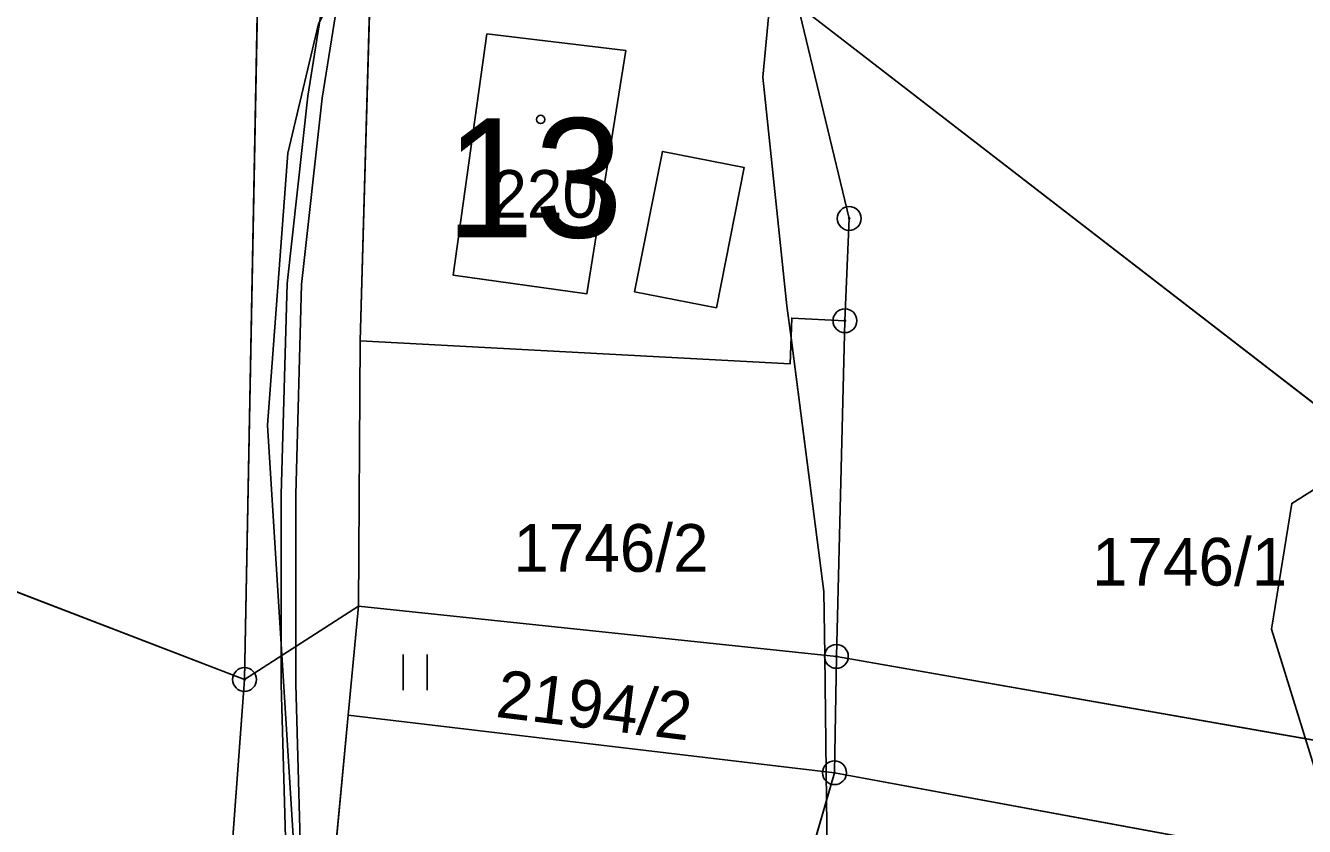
# Model space of a CAD drawing. Extents: x -706130 to -698555, y -971544 to -967260.
# Drawn here: x -703393.8 to -703340.2, y -970888.3 to -970854.7 of the extents above; entities that cross this region are included whole.
import ezdxf

# ---------------------------------------------------------------- set-up
doc = ezdxf.new("R2010")
doc.units = 0
for name, color, linetype in [('_Doplněk budov pro zastavěnost', 7, 'Continuous'), ('BPEJ hranice S', 7, 'Continuous'), ('BPEJ I-II trida ochrany S', 7, 'Continuous'), ('Hranice intravilán', 7, 'Continuous'), ('KN_Budovy', 7, 'Continuous'), ('KN_Budovy_cisla_domovni', 7, 'Continuous'), ('KN_Hranice_parcel', 7, 'Continuous'), ('KN_Hranice_parcel_vnitrni_kresba', 7, 'Continuous'), ('KN_Parcelni cisla', 7, 'Continuous'), ('KN_Polygon parcely', 7, 'Continuous'), ('KN_POZEMKY_13_ZASTAVENA PLOCHA', 7, 'Continuous'), ('KN_POZEMKY_14_OSTATNI PLOCHA', 7, 'Continuous'), ('KN_POZEMKY_2_ORNA PUDA', 7, 'Continuous'), ('KN_POZEMKY_7_TTP', 7, 'Continuous'), ('KN_VYUZITI_17_ostatni plocha_ostatni komunikace', 7, 'Continuous'), ('KN_Věcná břemena k části', 7, 'Continuous'), ('KN_Značky bodu BP', 7, 'Continuous'), ('KN_Značky budov', 7, 'Continuous'), ('KN_Značky kultur', 7, 'Continuous'), ('Plochy smíšené nezastavěného území všeobecné S', 7, 'Continuous'), ('Plochy smíšené obytné venkovské S', 7, 'Continuous'), ('Plochy verejnych prostranstvi - komunikace ostatni S', 7, 'Continuous'), ('Plochy zemědělské všeobecné CELEK S', 7, 'Continuous'), ('Regulační bloky v krajině S', 7, 'Continuous'), ('Regulační bloky zastavěné S', 7, 'Continuous'), ('Trasy turistické N', 7, 'Continuous'), ('VÝŠKOPIS_vrstevnice hlavní', 7, 'Continuous'), ('VÝŠKOPIS_vrstevnice zesílená', 7, 'Continuous'), ('Zastavene uzemi N', 7, 'Continuous'), ('Zastavene uzemi plochy N', 7, 'Continuous')]:
    doc.layers.add(name, color=color, linetype=linetype)

msp = doc.modelspace()

# ---------------------------------------------------------------- linework, layer by layer
at = {"layer": '_Doplněk budov pro zastavěnost'}
msp.add_lwpolyline([(-703364.824, -970866.532), (-703363.661, -970860.646), (-703367.095, -970859.968), (-703368.258, -970865.854), (-703364.824, -970866.532)], dxfattribs=at)
at = {"layer": 'BPEJ hranice S'}
for points in [[(-703358.799, -970812.528), (-703359.389, -970819.602), (-703359.978, -970825.732), (-703360.378, -970829.958), (-703360.863, -970835.097), (-703362.538, -970853.138), (-703362.883, -970856.857), (-703361.876, -970866.443), (-703361.701, -970867.794), (-703360.319, -970878.43), (-703360.286, -970881.098), (-703360.224, -970885.989), (-703360.209, -970887.166), (-703360.145, -970892.16), (-703364.215, -970904.554), (-703366.776, -970909.896), (-703368.33, -970913.141), (-703368.705, -970914.097), (-703373.463, -970926.243), (-703376.472, -970940.054), (-703377.102, -970944.148), (-703379.613, -970960.46), (-703382.492, -970993.969), (-703382.492, -970993.97)], [(-703373.463, -970926.243), (-703368.705, -970914.097), (-703368.33, -970913.141), (-703366.776, -970909.896), (-703364.215, -970904.554), (-703360.145, -970892.16), (-703360.209, -970887.166), (-703360.224, -970885.989), (-703360.286, -970881.098), (-703360.319, -970878.43), (-703361.701, -970867.794), (-703361.876, -970866.443), (-703362.883, -970856.857), (-703362.538, -970853.138)]]:
    msp.add_lwpolyline(points, dxfattribs=at)
at = {"layer": 'BPEJ I-II trida ochrany S'}
for p, q in [((-703384.61, -970882.12), (-703384, -970850.23)), ((-703379.76, -970867.92), (-703379.84, -970879.04)), ((-703361.74, -970868.88), (-703379.76, -970867.92)), ((-703361.701, -970867.798), (-703361.74, -970868.88)), ((-703379.84, -970879.04), (-703380.27, -970883.61)), ((-703360.286, -970881.099), (-703360.286, -970881.098)), ((-703360.224, -970885.989), (-703360.286, -970881.099)), ((-703385.88, -970899.31), (-703384.61, -970882.12)), ((-703380.27, -970883.61), (-703381.63, -970898.17)), ((-703360.224, -970885.989), (-703360.224, -970885.989))]:
    msp.add_line(p, q, dxfattribs=at)
for points in [[(-703360.286, -970881.098), (-703360.319, -970878.43), (-703361.701, -970867.798)], [(-703360.209, -970887.169), (-703360.209, -970887.166), (-703360.224, -970885.989)], [(-703366.773, -970909.891), (-703364.215, -970904.554), (-703360.145, -970892.16), (-703360.209, -970887.169)]]:
    msp.add_lwpolyline(points, dxfattribs=at)
at = {"layer": 'Hranice intravilán'}
msp.add_lwpolyline([(-703437.55, -970805.26), (-703391.24, -970820.46), (-703385.16, -970822.61), (-703382.36, -970823.46), (-703375.23, -970825.61), (-703375.43, -970827.86), (-703384, -970850.23), (-703384.61, -970882.12), (-703379.84, -970879.04), (-703359.8, -970881.15), (-703325.48, -970887.18), (-703322.73, -970883.71), (-703361.41, -970853.84), (-703372.11, -970847.25), (-703370.59, -970828.85), (-703368.88, -970798.82)], dxfattribs=at)
at = {"layer": 'KN_Budovy'}
msp.add_lwpolyline([(-703374.45, -970855.04), (-703375.86, -970865.16), (-703370.26, -970865.94), (-703368.63, -970855.73)], close=True, dxfattribs=at)
at = {"layer": 'KN_Hranice_parcel'}
for p, q in [((-703379.28, -970850.79), (-703379.76, -970867.92)), ((-703359.44, -970867.07), (-703359.8, -970881.15)), ((-703379.76, -970867.92), (-703379.84, -970879.04)), ((-703380.27, -970883.61), (-703379.84, -970879.04)), ((-703379.84, -970879.04), (-703359.8, -970881.15)), ((-703359.8, -970881.15), (-703359.88, -970886.03)), ((-703325.48, -970887.18), (-703359.8, -970881.15)), ((-703359.88, -970886.03), (-703380.27, -970883.61)), ((-703368.03, -970914.24), (-703359.88, -970886.03)), ((-703359.88, -970886.03), (-703324.83, -970892.5))]:
    msp.add_line(p, q, dxfattribs=at)
for points in [[(-703384.61, -970882.12), (-703384, -970850.23), (-703375.43, -970827.86), (-703375.23, -970825.61)], [(-703359.44, -970867.07), (-703359.26, -970862.78), (-703361.41, -970853.84)], [(-703361.41, -970853.84), (-703322.73, -970883.71), (-703325.48, -970887.18)], [(-703384.61, -970882.12), (-703415.26, -970870.34), (-703425.73, -970858.68)], [(-703379.76, -970867.92), (-703361.74, -970868.88), (-703361.67, -970866.96), (-703359.44, -970867.07)], [(-703381.6, -970916.74), (-703385.88, -970899.31), (-703384.61, -970882.12)], [(-703380.27, -970883.61), (-703381.63, -970898.17), (-703378.33, -970912.06)]]:
    msp.add_lwpolyline(points, dxfattribs=at)
at = {"layer": 'KN_Hranice_parcel_vnitrni_kresba'}
for p, q in [((-703374.45, -970855.04), (-703375.86, -970865.16)), ((-703374.45, -970855.04), (-703368.63, -970855.73)), ((-703368.63, -970855.73), (-703370.26, -970865.94)), ((-703370.26, -970865.94), (-703375.86, -970865.16))]:
    msp.add_line(p, q, dxfattribs=at)
at = {"layer": 'KN_Polygon parcely'}
for points in [[(-703376.78, -970917.94), (-703378.33, -970912.06), (-703381.63, -970898.17), (-703380.27, -970883.61), (-703379.84, -970879.04), (-703379.76, -970867.92), (-703379.28, -970850.79), (-703370.59, -970828.85), (-703368.88, -970798.82), (-703369.35, -970794.38), (-703372.05, -970774.7), (-703378.26, -970759.04), (-703387.25, -970738.06), (-703392.36, -970726.14), (-703398.33, -970712.21), (-703399.89, -970695.15), (-703401.39, -970678.73), (-703404.93, -970671.23), (-703416.95, -970645.24), (-703428.02, -970606.74)], [(-703374.44, -970815.92), (-703374.5, -970816.84), (-703374.58, -970818.1), (-703374.79, -970820.56), (-703375.23, -970825.61), (-703375.43, -970827.86), (-703384, -970850.23), (-703384.61, -970882.12), (-703385.88, -970899.31), (-703381.6, -970916.74), (-703381.44, -970919.86), (-703382.11, -970937.93), (-703388.71, -970960.49), (-703392.04, -970989.52), (-703392.54, -970993.91), (-703386.57, -970993.95), (-703386.32, -970992.67), (-703381.79, -970969.53), (-703376.74, -970936.32), (-703376.78, -970917.94)]]:
    msp.add_lwpolyline(points, dxfattribs=at)
for points in [[(-703218.77, -970874.45), (-703221.56, -970864.95), (-703246.9, -970836.79), (-703252.48, -970822.52), (-703251.36, -970811.71), (-703338.12, -970775.63), (-703354.08, -970769.21), (-703356.16, -970787.98), (-703355, -970796.22), (-703358.84, -970830.72), (-703361.41, -970853.84), (-703322.73, -970883.71), (-703325.48, -970887.18), (-703311.29, -970891.69), (-703283.26, -970899.43), (-703218.04, -970912.72)], [(-703425.73, -970858.68), (-703415.26, -970870.34), (-703384.61, -970882.12), (-703384, -970850.23), (-703375.43, -970827.86), (-703375.23, -970825.61), (-703382.36, -970823.46), (-703388.15, -970825.71), (-703402.39, -970829.19), (-703411.87, -970830.14)], [(-703379.28, -970850.79), (-703379.76, -970867.92), (-703361.74, -970868.88), (-703361.67, -970866.96), (-703359.44, -970867.07), (-703359.26, -970862.78), (-703361.41, -970853.84), (-703365.99, -970850.99)], [(-703359.8, -970881.15), (-703325.48, -970887.18), (-703322.73, -970883.71), (-703361.41, -970853.84), (-703359.26, -970862.78), (-703359.44, -970867.07)], [(-703442.41, -970887.6), (-703444.01, -970890.5), (-703381.6, -970916.74), (-703385.88, -970899.31), (-703384.61, -970882.12), (-703415.26, -970870.34), (-703425.73, -970858.68), (-703427.86, -970863.06), (-703439.8, -970887.64)], [(-703379.76, -970867.92), (-703379.84, -970879.04), (-703359.8, -970881.15), (-703359.44, -970867.07), (-703361.67, -970866.96), (-703361.74, -970868.88)], [(-703359.88, -970886.03), (-703359.8, -970881.15), (-703379.84, -970879.04), (-703380.27, -970883.61)], [(-703218.04, -970912.72), (-703283.26, -970899.43), (-703311.29, -970891.69), (-703325.48, -970887.18), (-703359.8, -970881.15), (-703359.88, -970886.03), (-703324.83, -970892.5), (-703284.24, -970903.8), (-703278.74, -970905.1), (-703214.33, -970918.84)], [(-703380.27, -970883.61), (-703381.63, -970898.17), (-703378.33, -970912.06), (-703368.03, -970914.24), (-703359.88, -970886.03)], [(-703116.04, -971013.3), (-703138.08, -970996.69), (-703146.34, -970990.21), (-703188.87, -970951.52), (-703214.33, -970918.84), (-703278.74, -970905.1), (-703284.24, -970903.8), (-703324.83, -970892.5), (-703359.88, -970886.03), (-703368.03, -970914.24), (-703318.27, -970925.22), (-703314.92, -970997.75), (-703213.28, -970989.07), (-703155.48, -971008.55), (-703136.46, -971016.54), (-703118.51, -971025.64)]]:
    msp.add_lwpolyline(points, close=True, dxfattribs=at)
at = {"layer": 'KN_POZEMKY_13_ZASTAVENA PLOCHA'}
for p, q in [((-703379.76, -970867.92), (-703379.28, -970850.79)), ((-703361.41, -970853.84), (-703359.26, -970862.78)), ((-703359.26, -970862.78), (-703359.44, -970867.07)), ((-703361.67, -970866.96), (-703361.74, -970868.88)), ((-703359.44, -970867.07), (-703361.67, -970866.96)), ((-703361.74, -970868.88), (-703379.76, -970867.92))]:
    msp.add_line(p, q, dxfattribs=at)
at = {"layer": 'KN_POZEMKY_14_OSTATNI PLOCHA'}
for p, q in [((-703384.61, -970882.12), (-703384, -970850.23)), ((-703379.28, -970850.79), (-703379.76, -970867.92)), ((-703379.76, -970867.92), (-703379.84, -970879.04)), ((-703379.84, -970879.04), (-703380.27, -970883.61)), ((-703385.88, -970899.31), (-703384.61, -970882.12)), ((-703380.27, -970883.61), (-703381.63, -970898.17))]:
    msp.add_line(p, q, dxfattribs=at)
at = {"layer": 'KN_POZEMKY_2_ORNA PUDA'}
for p, q in [((-703359.26, -970862.78), (-703361.41, -970853.84)), ((-703361.41, -970853.84), (-703322.73, -970883.71)), ((-703359.44, -970867.07), (-703359.26, -970862.78)), ((-703361.74, -970868.88), (-703361.67, -970866.96)), ((-703361.67, -970866.96), (-703359.44, -970867.07)), ((-703359.8, -970881.15), (-703359.44, -970867.07)), ((-703359.44, -970867.07), (-703359.8, -970881.15)), ((-703379.84, -970879.04), (-703379.76, -970867.92)), ((-703379.76, -970867.92), (-703361.74, -970868.88)), ((-703359.8, -970881.15), (-703379.84, -970879.04)), ((-703325.48, -970887.18), (-703359.8, -970881.15))]:
    msp.add_line(p, q, dxfattribs=at)
at = {"layer": 'KN_POZEMKY_7_TTP'}
for p, q in [((-703384, -970850.23), (-703384.61, -970882.12)), ((-703322.73, -970883.71), (-703361.41, -970853.84)), ((-703415.26, -970870.34), (-703384.61, -970882.12)), ((-703384.61, -970882.12), (-703415.26, -970870.34)), ((-703380.27, -970883.61), (-703379.84, -970879.04)), ((-703379.84, -970879.04), (-703359.8, -970881.15)), ((-703359.8, -970881.15), (-703359.88, -970886.03)), ((-703359.88, -970886.03), (-703359.8, -970881.15)), ((-703359.8, -970881.15), (-703325.48, -970887.18)), ((-703384.61, -970882.12), (-703385.88, -970899.31)), ((-703381.63, -970898.17), (-703380.27, -970883.61)), ((-703359.88, -970886.03), (-703380.27, -970883.61)), ((-703380.27, -970883.61), (-703359.88, -970886.03)), ((-703359.88, -970886.03), (-703368.03, -970914.24)), ((-703368.03, -970914.24), (-703359.88, -970886.03)), ((-703324.83, -970892.5), (-703359.88, -970886.03)), ((-703359.88, -970886.03), (-703324.83, -970892.5))]:
    msp.add_line(p, q, dxfattribs=at)
at = {"layer": 'KN_VYUZITI_17_ostatni plocha_ostatni komunikace'}
for p, q in [((-703384.61, -970882.12), (-703384, -970850.23)), ((-703379.28, -970850.79), (-703379.76, -970867.92)), ((-703379.76, -970867.92), (-703379.84, -970879.04)), ((-703379.84, -970879.04), (-703380.27, -970883.61)), ((-703385.88, -970899.31), (-703384.61, -970882.12)), ((-703380.27, -970883.61), (-703381.63, -970898.17))]:
    msp.add_line(p, q, dxfattribs=at)
at = {"layer": 'KN_Věcná břemena k části'}
msp.add_lwpolyline([(-703380.63, -970849.27), (-703381.96, -970857.65), (-703382.82, -970865.51), (-703383.07, -970874.36), (-703383.07, -970882.32), (-703382.55, -970901.12), (-703381.45, -970908.67), (-703380.56, -970911.96), (-703379.16, -970914.04), (-703378, -970914.8), (-703377.57, -970914.93), (-703377.76, -970914.23), (-703378.72, -970913.6), (-703380, -970911.7), (-703380.85, -970908.55), (-703381.95, -970901.06), (-703382.46, -970882.32), (-703382.46, -970874.36), (-703382.22, -970865.55), (-703381.36, -970857.73), (-703380.03, -970849.41)], dxfattribs=at)
at = {"layer": 'KN_Značky bodu BP'}
for centre, radius in [((-703359.26, -970862.78), 0.5), ((-703359.26, -970862.78), 0.0303), ((-703359.44, -970867.07), 0.5), ((-703359.44, -970867.07), 0.0303), ((-703359.8, -970881.15), 0.5), ((-703359.8, -970881.15), 0.0303), ((-703384.61, -970882.12), 0.5), ((-703384.61, -970882.12), 0.0303), ((-703359.88, -970886.03), 0.5), ((-703359.88, -970886.03), 0.0303)]:
    msp.add_circle(centre, radius, dxfattribs=at)
at = {"layer": 'KN_Značky budov'}
msp.add_circle((-703372.197, -970858.629), 0.175, dxfattribs=at)
at = {"layer": 'KN_Značky kultur'}
for p, q in [((-703377.961, -970882.57), (-703377.961, -970881.07)), ((-703376.96, -970882.57), (-703376.96, -970881.07))]:
    msp.add_line(p, q, dxfattribs=at)
at = {"layer": 'Plochy smíšené nezastavěného území všeobecné S'}
for p, q in [((-703384.61, -970882.12), (-703384, -970850.23)), ((-703385.88, -970899.31), (-703384.61, -970882.12))]:
    msp.add_line(p, q, dxfattribs=at)
at = {"layer": 'Plochy smíšené obytné venkovské S'}
for p, q in [((-703379.28, -970850.79), (-703379.76, -970867.92)), ((-703359.8, -970881.15), (-703359.44, -970867.07)), ((-703379.76, -970867.92), (-703379.84, -970879.04)), ((-703379.84, -970879.04), (-703380.27, -970883.61)), ((-703359.88, -970886.03), (-703359.8, -970881.15)), ((-703380.27, -970883.61), (-703381.63, -970898.17)), ((-703368.03, -970914.24), (-703359.88, -970886.03))]:
    msp.add_line(p, q, dxfattribs=at)
msp.add_lwpolyline([(-703359.44, -970867.07), (-703359.26, -970862.78), (-703361.41, -970853.84)], dxfattribs=at)
at = {"layer": 'Plochy verejnych prostranstvi - komunikace ostatni S'}
for points in [[(-703375.23, -970825.61), (-703375.43, -970827.86), (-703384, -970850.23), (-703384.61, -970882.12), (-703385.88, -970899.31), (-703381.6, -970916.74), (-703381.44, -970919.86), (-703382.11, -970937.93), (-703388.71, -970960.49), (-703392.04, -970989.52)], [(-703376.78, -970917.94), (-703378.33, -970912.06), (-703381.63, -970898.17), (-703380.27, -970883.61), (-703379.84, -970879.04), (-703379.76, -970867.92), (-703379.28, -970850.79), (-703370.59, -970828.85)]]:
    msp.add_lwpolyline(points, dxfattribs=at)
at = {"layer": 'Plochy zemědělské všeobecné CELEK S'}
for p, q in [((-703361.41, -970853.84), (-703359.26, -970862.78)), ((-703359.26, -970862.78), (-703359.44, -970867.07)), ((-703359.44, -970867.07), (-703359.8, -970881.15)), ((-703359.8, -970881.15), (-703359.88, -970886.03)), ((-703359.88, -970886.03), (-703368.03, -970914.24))]:
    msp.add_line(p, q, dxfattribs=at)
at = {"layer": 'Regulační bloky v krajině S'}
for p, q in [((-703384.61, -970882.12), (-703384, -970850.23)), ((-703361.41, -970853.84), (-703359.26, -970862.78)), ((-703359.26, -970862.78), (-703359.44, -970867.07)), ((-703359.44, -970867.07), (-703359.8, -970881.15)), ((-703359.8, -970881.15), (-703359.88, -970886.03)), ((-703385.88, -970899.31), (-703384.61, -970882.12)), ((-703359.88, -970886.03), (-703368.03, -970914.24))]:
    msp.add_line(p, q, dxfattribs=at)
at = {"layer": 'Regulační bloky zastavěné S'}
for p, q in [((-703379.28, -970850.79), (-703379.76, -970867.92)), ((-703359.8, -970881.15), (-703359.44, -970867.07)), ((-703379.76, -970867.92), (-703379.84, -970879.04)), ((-703379.84, -970879.04), (-703380.27, -970883.61)), ((-703359.88, -970886.03), (-703359.8, -970881.15)), ((-703380.27, -970883.61), (-703381.63, -970898.17)), ((-703368.03, -970914.24), (-703359.88, -970886.03))]:
    msp.add_line(p, q, dxfattribs=at)
for points in [[(-703375.23, -970825.61), (-703375.43, -970827.86), (-703384, -970850.23), (-703384.61, -970882.12), (-703385.88, -970899.31), (-703381.6, -970916.74), (-703381.44, -970919.86), (-703382.11, -970937.93), (-703388.71, -970960.49), (-703392.04, -970989.52)], [(-703376.78, -970917.94), (-703378.33, -970912.06), (-703381.63, -970898.17), (-703380.27, -970883.61), (-703379.84, -970879.04), (-703379.76, -970867.92), (-703379.28, -970850.79), (-703370.59, -970828.85)], [(-703359.44, -970867.07), (-703359.26, -970862.78), (-703361.41, -970853.84)]]:
    msp.add_lwpolyline(points, dxfattribs=at)
at = {"layer": 'Trasy turistické N'}
msp.add_lwpolyline([(-703428.02, -970606.74), (-703416.95, -970645.24), (-703404.93, -970671.23), (-703401.39, -970678.73), (-703398.33, -970712.21), (-703387.25, -970738.06), (-703378.26, -970759.04), (-703372.05, -970774.7), (-703368.88, -970798.82), (-703370.59, -970828.85), (-703379.28, -970850.79), (-703379.76, -970867.92), (-703379.84, -970879.04), (-703380.27, -970883.61), (-703381.63, -970898.17), (-703378.33, -970912.06), (-703376.78, -970917.94), (-703376.74, -970936.32), (-703381.79, -970969.53), (-703386.32, -970992.67), (-703386.57, -970993.95)], dxfattribs=at)
at = {"layer": 'VÝŠKOPIS_vrstevnice hlavní'}
msp.add_lwpolyline([(-703302.614, -970875.73), (-703309.176, -970876.729), (-703328.865, -970871.164), (-703335.713, -970871.592), (-703340.707, -970874.731), (-703341.563, -970880.01), (-703338.281, -970890.568), (-703332.146, -970903.408), (-703328.437, -970916.248), (-703326.44, -970930.515), (-703327.581, -970938.79), (-703331.148, -970946.495), (-703334.857, -970951.345), (-703338.281, -970954.626), (-703344.844, -970958.764), (-703362.536, -970965.184), (-703367.672, -970967.895), (-703373.521, -970975.029), (-703375.376, -970978.88)], dxfattribs=at)
at = {"layer": 'VÝŠKOPIS_vrstevnice zesílená'}
msp.add_lwpolyline([(-703359.111, -970805.821), (-703358.54, -970817.235), (-703359.539, -970822.942), (-703363.249, -970830.218), (-703376.66, -970844.913), (-703381.511, -970854.615), (-703382.794, -970860.036), (-703383.65, -970871.45), (-703381.511, -970905.691), (-703383.508, -970914.108), (-703388.502, -970919.244), (-703394.636, -970919.815)], dxfattribs=at)
at = {"layer": 'Zastavene uzemi N'}
msp.add_lwpolyline([(-703437.55, -970805.26), (-703391.24, -970820.46), (-703385.16, -970822.61), (-703382.36, -970823.46), (-703375.23, -970825.61), (-703375.43, -970827.86), (-703384, -970850.23), (-703384.61, -970882.12), (-703385.88, -970899.31), (-703381.6, -970916.74), (-703381.44, -970919.86), (-703382.11, -970937.93), (-703384.839, -970947.259), (-703348.179, -970954.542), (-703343.15, -970919.73), (-703368.03, -970914.24), (-703359.88, -970886.03), (-703359.8, -970881.15), (-703359.44, -970867.07), (-703359.26, -970862.78), (-703361.41, -970853.84), (-703358.84, -970830.72), (-703369.06, -970825.66), (-703364.689, -970816.507)], dxfattribs=at)
at = {"layer": 'Zastavene uzemi plochy N'}
for points in [[(-703437.55, -970805.26), (-703391.24, -970820.46), (-703385.16, -970822.61), (-703382.36, -970823.46), (-703375.23, -970825.61), (-703375.43, -970827.86), (-703384, -970850.23), (-703384.61, -970882.12), (-703385.88, -970899.31), (-703381.6, -970916.74), (-703381.44, -970919.86), (-703382.11, -970937.93), (-703384.839, -970947.259)], [(-703384.839, -970947.259), (-703348.179, -970954.542), (-703343.15, -970919.73), (-703368.03, -970914.24), (-703359.88, -970886.03), (-703359.8, -970881.15), (-703359.44, -970867.07), (-703359.26, -970862.78), (-703361.41, -970853.84), (-703358.84, -970830.72), (-703369.06, -970825.66), (-703364.689, -970816.507)]]:
    msp.add_lwpolyline(points, dxfattribs=at)

# ---------------------------------------------------------------- texts
at = {"layer": 'KN_Budovy_cisla_domovni'}
msp.add_text('13', height=5, dxfattribs=at).set_placement((-703376.183, -970863.579))
at = {"layer": 'KN_Parcelni cisla'}
for s, p in [('220', (-703374.26, -970862.75)), ('1746/2', (-703373.34, -970877.6)), ('1746/1', (-703349.08, -970878.179))]:
    msp.add_text(s, height=2, dxfattribs=at).set_placement(p)
msp.add_text('2194/2', height=2, rotation=353, dxfattribs=at).set_placement((-703374.123, -970883.683))

doc.saveas('drawing.dxf')
